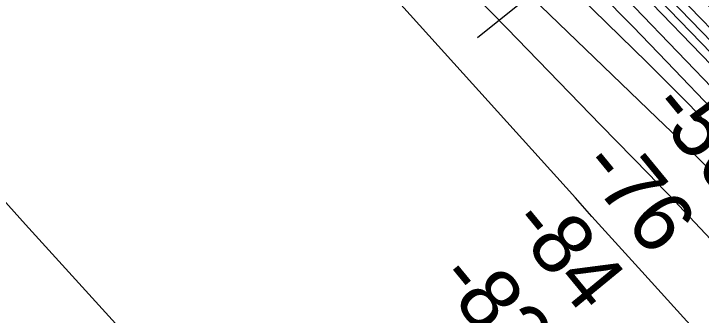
# Model space of a CAD drawing. Extents: x 3887375 to 3925618, y 296674 to 322633.
# Drawn here: x 3897157 to 3897913, y 310569 to 310901 of the extents above; entities that cross this region are included whole.
import ezdxf

# ---------------------------------------------------------------- set-up
doc = ezdxf.new("R2010")
doc.units = 0
for name, color, linetype in [('V-RIVR-EDGE', 7, 'Continuous'), ('V-RIVR-RANG', 7, 'Continuous'), ('V-TOPO-DPTH', 7, 'Continuous'), ('V-TOPO-MAJR', 7, 'Continuous'), ('V-TOPO-MINR', 7, 'Continuous')]:
    doc.layers.add(name, color=color, linetype=linetype)

msp = doc.modelspace()

# ---------------------------------------------------------------- linework, layer by layer
at = {"layer": 'V-RIVR-EDGE'}
msp.add_spline([(3896115.8075614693, 312736.3390653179), (3896123.645504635, 312723.7137947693), (3896129.940618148, 312714.38723340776), (3896135.5673755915, 312703.73218250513), (3896139.52488738, 312690.4209747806), (3896139.83521988, 312681.44174761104), (3896138.156107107, 312674.7951886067), (3896136.8243285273, 312674.1334106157), (3896128.5331916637, 312683.1323720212), (3896119.587677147, 312696.45591364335), (3896111.2998293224, 312706.78500910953), (3896107.31189392, 312707.7924767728), (3896104.980870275, 312706.468098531), (3896104.302647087, 312701.14920680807), (3896107.93009214, 312688.8364218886), (3896111.2365153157, 312681.1799284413), (3896123.505720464, 312667.1830971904), (3896140.7481276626, 312647.188328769), (3896160.9586687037, 312617.2101545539), (3896188.4791912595, 312584.8861560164), (3896210.0404228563, 312563.21803064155), (3896237.5798573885, 312538.54230295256), (3896253.5077534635, 312524.8689603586), (3896271.434139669, 312512.5208182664), (3896287.7019695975, 312501.8394550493), (3896298.990841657, 312494.8282943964), (3896306.951911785, 312486.82775579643), (3896325.8306742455, 312456.1878035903), (3896335.7630999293, 312438.53885949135), (3896350.6917509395, 312424.2029166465), (3896373.5880501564, 312404.5267033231), (3896404.790286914, 312381.8371318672), (3896441.9789492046, 312359.46529324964), (3896468.8746954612, 312343.4370814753), (3896491.127306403, 312332.4083840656), (3896500.092555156, 312327.06564680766), (3896508.385336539, 312318.7317524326), (3896515.338116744, 312306.410744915), (3896528.252654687, 312284.43146478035), (3896534.8720791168, 312271.7787460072), (3896552.796820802, 312258.7655368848), (3896583.0105018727, 312239.73630087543), (3896613.555071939, 312220.041175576), (3896639.772595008, 312198.69407207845), (3896665.320939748, 312175.6859455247), (3896698.518377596, 312152.99144051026), (3896718.435853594, 312138.97569728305), (3896746.973710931, 312114.63003633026), (3896768.2056980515, 312094.2928672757), (3896793.746642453, 312068.29193908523), (3896812.6517172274, 312048.29305936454), (3896828.9006351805, 312029.9634252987), (3896844.471329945, 312006.3148995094), (3896867.3569397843, 311982.3157504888), (3896895.8898635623, 311955.9748884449), (3896948.9817541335, 311909.95370177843), (3896976.5220109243, 311885.61050760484), (3896985.1506148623, 311878.6059250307), (3896997.7729100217, 311872.9216093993), (3897005.414602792, 311870.24242930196), (3897020.0279877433, 311862.8905125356), (3897041.600730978, 311845.87785637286), (3897061.1832066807, 311830.8653348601), (3897070.144344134, 311823.8599300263), (3897078.7655477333, 311813.8625458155), (3897087.703661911, 311797.54620255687), (3897092.32952977, 311785.5634843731), (3897096.9636202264, 311776.906101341), (3897111.2115812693, 311756.25366622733), (3897119.502718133, 311747.2547048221), (3897129.4573448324, 311738.5841656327), (3897149.3698872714, 311722.5732213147), (3897170.9401637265, 311704.5629646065), (3897186.2021705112, 311690.5587330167), (3897201.7810878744, 311670.2355423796), (3897228.6250317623, 311633.25771914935), (3897264.7437346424, 311581.62539797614), (3897279.999163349, 311564.96089826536), (3897305.2100410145, 311539.95839288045), (3897328.427362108, 311515.6258880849), (3897360.94246547, 311485.9498237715), (3897388.807033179, 311458.28047218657), (3897419.340913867, 311434.2624111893), (3897433.937853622, 311420.25982411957), (3897454.4916175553, 311394.60376334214), (3897475.043736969, 311368.2826355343), (3897490.6390995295, 311354.61011520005), (3897505.558705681, 311336.61630368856), (3897515.8253093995, 311319.6316043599), (3897527.761158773, 311305.3030618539), (3897546.6736338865, 311288.2969837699), (3897564.6115317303, 311280.6043108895), (3897578.222382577, 311271.25965981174), (3897592.820966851, 311257.92213977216), (3897613.057820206, 311238.5850380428), (3897630.301049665, 311218.9228031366), (3897644.5547665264, 311200.5981026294), (3897648.867835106, 311196.59701106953), (3897654.8517938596, 311195.91714336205), (3897664.8080650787, 311187.91167120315), (3897681.400205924, 311173.90415057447), (3897695.9881008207, 311156.2436948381), (3897728.1624480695, 311123.2431176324), (3897747.7227227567, 311099.2521912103), (3897753.6811914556, 311088.26378453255), (3897756.6674150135, 311085.5961160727), (3897762.6464402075, 311082.9210472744), (3897779.5678255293, 311067.5825703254), (3897798.4712557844, 311046.91862357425), (3897815.3852407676, 311028.5873449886), (3897831.9773816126, 311014.5798243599), (3897852.225746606, 310999.8981918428), (3897867.8194646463, 310985.56060447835), (3897880.750447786, 310970.231994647), (3897893.9999860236, 310949.2494927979), (3897907.5828800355, 310928.59870220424), (3897922.1641968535, 310908.27797834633), (3897948.0310966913, 310879.615959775), (3897967.2613046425, 310856.6234561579), (3897987.8257579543, 310835.2903310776), (3898011.7139018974, 310813.2839163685), (3898048.5560522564, 310785.25983025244), (3898064.4905264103, 310774.24675578), (3898081.4127339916, 310759.240812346), (3898099.651919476, 310738.91104362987), (3898112.91790291, 310724.5792120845), (3898123.186973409, 310708.5921133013), (3898130.8048206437, 310696.2694612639), (3898136.7723342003, 310688.9389232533), (3898147.3846275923, 310677.2739379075), (3898159.9888330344, 310664.2738849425), (3898168.945036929, 310655.2732790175), (3898196.4672040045, 310623.61434751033), (3898206.0753187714, 310609.291560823), (3898214.03474438, 310600.62595519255), (3898230.2828400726, 310581.9637876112), (3898242.212933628, 310565.3075104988), (3898262.438275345, 310541.3149395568), (3898281.6758836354, 310521.3152375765), (3898296.6020678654, 310505.98169418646), (3898340.4085100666, 310470.29206976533), (3898350.024847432, 310459.2946182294), (3898356.9735163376, 310445.310943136), (3898373.552501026, 310425.98288626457), (3898390.138886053, 310409.64763102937), (3898399.4374905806, 310404.6366050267), (3898413.3808749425, 310395.29113168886), (3898421.6744785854, 310387.2897708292), (3898429.9664377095, 310378.6233429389), (3898436.5792840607, 310363.3103560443), (3898463.4437844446, 310334.64587069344), (3898482.3488592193, 310314.646990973), (3898496.60750964, 310298.31749155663), (3898513.1881388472, 310279.6545017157), (3898535.738748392, 310254.6585744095), (3898547.3461755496, 310241.9935217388), (3898560.27222513, 310224.66971081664), (3898576.512920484, 310203.01474159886), (3898592.1041717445, 310187.679553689), (3898611.3376687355, 310166.01718413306), (3898633.549988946, 310138.6943444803), (3898638.1947687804, 310134.3598971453), (3898642.5144154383, 310133.0190737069), (3898652.1447312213, 310127.67469192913), (3898657.787933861, 310123.6703113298), (3898665.4164704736, 310115.6705949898), (3898676.6880750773, 310101.6762305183), (3898685.971878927, 310090.6796012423), (3898692.6093930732, 310085.342619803), (3898699.247729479, 310080.33817187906), (3898707.868110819, 310070.008254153), (3898714.4850684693, 310056.3579348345), (3898718.4442247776, 310043.7117941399), (3898720.43284779, 310041.04659245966), (3898727.404539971, 310036.3738557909), (3898760.272733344, 310015.0103070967), (3898774.2169399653, 310005.9973672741), (3898785.4943003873, 309994.3307374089), (3898801.4041067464, 309973.3416574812), (3898808.685309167, 309959.3571601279), (3898822.609781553, 309942.36341594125), (3898837.8627434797, 309924.70131568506), (3898844.8253908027, 309916.37071034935), (3898858.7490409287, 309899.04443264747), (3898871.351601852, 309885.3793126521), (3898894.5426106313, 309850.4057353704), (3898899.8541020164, 309846.7347105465), (3898908.4851727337, 309840.7277285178), (3898917.1244660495, 309838.0460816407), (3898920.4440453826, 309835.71012443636), (3898928.060248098, 309822.7224053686), (3898935.3513176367, 309812.7283101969), (3898943.639987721, 309802.7317482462), (3898951.916323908, 309787.747183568), (3898962.852105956, 309772.4235072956), (3898972.4585762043, 309757.4356535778), (3898979.0969126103, 309752.4312056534), (3898987.0694943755, 309749.08613626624), (3898990.7174959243, 309745.0866892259), (3899001.9808779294, 309727.76698960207), (3899013.2565938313, 309715.4352927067), (3899031.16653484, 309696.43648031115), (3899044.7601182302, 309680.1086254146), (3899055.6975447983, 309665.4500161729), (3899064.9797041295, 309653.78831986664), (3899074.589463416, 309640.13060020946), (3899085.5400461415, 309630.79252721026), (3899093.846805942, 309628.11170259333), (3899099.1673421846, 309628.09854643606), (3899103.152810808, 309626.09347822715), (3899108.1161457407, 309616.1051388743), (3899114.7429705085, 309606.44522173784), (3899123.683551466, 309591.1264790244), (3899128.318464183, 309582.8016295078), (3899128.3127083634, 309580.47389490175), (3899127.6196844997, 309569.1693999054), (3899127.9439954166, 309565.84324249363), (3899132.921308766, 309561.5079728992), (3899159.7767642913, 309529.18561888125), (3899190.9559777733, 309497.18510900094), (3899204.881272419, 309480.52389832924), (3899212.171519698, 309470.19726964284), (3899224.775725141, 309457.19721667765), (3899244.679222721, 309437.5284036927), (3899252.6411151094, 309429.86039860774), (3899261.9347860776, 309422.8541715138), (3899272.5585911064, 309415.84465538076), (3899279.51877165, 309406.5164494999), (3899287.4740859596, 309396.18817629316), (3899300.0618462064, 309376.5374530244), (3899311.333450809, 309362.5430885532), (3899327.912435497, 309343.21503168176), (3899342.167796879, 309325.55539820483), (3899360.0728043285, 309304.56138471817), (3899377.311100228, 309282.9039487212), (3899414.4504269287, 309240.5800991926), (3899433.3530349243, 309219.5836189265), (3899447.280796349, 309203.92000880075), (3899464.5256703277, 309184.92284092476), (3899479.112742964, 309166.92985167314), (3899493.3697488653, 309149.9352852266)], degree=3, dxfattribs=at)
at = {"layer": 'V-RIVR-RANG'}
msp.add_line((3898227.0183, 311327.00970000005), (3897667.2314000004, 310874.19779999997), dxfattribs=at)
at = {"layer": 'V-TOPO-DPTH'}
for points in [[(3897933.0211125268, 310787.8658034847), (3897875.352199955, 310848.0056660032), (3897838.062039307, 310886.59594811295), (3897800.5760751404, 310924.99360212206), (3897762.7964056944, 310963.1023139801), (3897724.82093273, 311001.018397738), (3897438.943529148, 311284.2655260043), (3897410.109767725, 311312.9054247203), (3897381.323822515, 311341.5931836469), (3897352.6096016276, 311370.3527328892), (3897323.943196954, 311399.16014234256), (3897320.166705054, 311402.964698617), (3897289.6187896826, 311433.68118554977), (3897259.032038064, 311464.35887769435), (3897228.3870320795, 311494.97837765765), (3897197.703189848, 311525.55908283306), (3896889.6358889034, 311832.0078495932)], [(3896889.6358889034, 311832.0078495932), (3897197.703189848, 311525.55908283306), (3897228.3870320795, 311494.97837765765), (3897259.032038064, 311464.35887769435), (3897289.6187896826, 311433.68118554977), (3897320.166705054, 311402.964698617), (3897323.943196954, 311399.16014234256), (3897352.6096016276, 311370.3527328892), (3897381.323822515, 311341.5931836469), (3897410.109767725, 311312.9054247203), (3897438.943529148, 311284.2655260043), (3897724.82093273, 311001.018397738), (3897762.7964056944, 310963.1023139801), (3897800.5760751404, 310924.99360212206), (3897838.062039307, 310886.59594811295), (3897875.352199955, 310848.0056660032), (3897933.0211125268, 310787.8658034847)], [(3897055.66645031, 311731.69793057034), (3897384.504321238, 311397.2828174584), (3897398.4423529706, 311383.1237302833), (3897412.390591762, 311368.9747162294), (3897426.354141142, 311354.84081185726), (3897440.327897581, 311340.7169806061), (3897521.4598100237, 311258.80247009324), (3897575.9032503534, 311203.6272828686), (3897630.208125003, 311148.3165592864), (3897684.305151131, 311092.802531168), (3897738.263611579, 311037.1529666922), (3897935.605213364, 310832.8612479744)], [(3897055.66645031, 311731.69793057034), (3897384.504321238, 311397.2828174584), (3897398.4423529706, 311383.1237302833), (3897412.390591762, 311368.9747162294), (3897426.354141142, 311354.84081185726), (3897440.327897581, 311340.7169806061), (3897521.4598100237, 311258.80247009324), (3897575.9032503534, 311203.6272828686), (3897630.208125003, 311148.3165592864), (3897684.305151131, 311092.802531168), (3897738.263611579, 311037.1529666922), (3897935.605213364, 310832.8612479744)], [(3897936.962746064, 310857.11974889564), (3897597.197646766, 311207.91602381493), (3897568.947426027, 311237.0184730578), (3897540.6540681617, 311266.07882995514), (3897512.296004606, 311295.0760483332), (3897483.894803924, 311324.03117436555), (3897441.1803384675, 311367.4817488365), (3897434.111722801, 311374.6875392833), (3897427.053381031, 311381.9033579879), (3897420.0104501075, 311389.1342190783), (3897412.9777930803, 311396.37510842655), (3897162.005666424, 311655.33049372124)], [(3897162.005666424, 311655.33049372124), (3897412.9777930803, 311396.37510842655), (3897420.0104501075, 311389.1342190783), (3897427.053381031, 311381.9033579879), (3897434.111722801, 311374.6875392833), (3897441.1803384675, 311367.4817488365), (3897483.894803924, 311324.03117436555), (3897512.296004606, 311295.0760483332), (3897540.6540681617, 311266.07882995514), (3897568.947426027, 311237.0184730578), (3897597.197646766, 311207.91602381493), (3897936.962746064, 310857.11974889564)], [(3897934.2928290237, 310809.75180653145), (3897839.6969165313, 310908.00676582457), (3897778.2792701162, 310971.4430747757), (3897716.6259381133, 311034.6481912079), (3897654.6190777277, 311097.5065188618), (3897592.3765317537, 311160.1336539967), (3897439.5780175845, 311313.0163896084), (3897418.3656240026, 311334.27858219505), (3897397.17871073, 311355.566089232), (3897376.03001792, 311376.8915679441), (3897354.906805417, 311398.2423611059), (3897255.0818033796, 311499.3240481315), (3897192.9470212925, 311561.8939687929)], [(3897192.9470212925, 311561.8939687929), (3897255.0818033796, 311499.3240481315), (3897354.906805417, 311398.2423611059), (3897376.03001792, 311376.8915679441), (3897397.17871073, 311355.566089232), (3897418.3656240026, 311334.27858219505), (3897439.5780175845, 311313.0163896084), (3897592.3765317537, 311160.1336539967), (3897654.6190777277, 311097.5065188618), (3897716.6259381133, 311034.6481912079), (3897778.2792701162, 310971.4430747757), (3897839.6969165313, 310908.00676582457), (3897934.2928290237, 310809.75180653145)]]:
    msp.add_lwpolyline(points, dxfattribs=at)
at = {"layer": 'V-TOPO-MAJR'}
msp.add_lwpolyline([(3897931.7898660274, 310767.2867042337), (3897910.0399879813, 310790.0890724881), (3897896.0508654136, 310804.60263672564), (3897881.96190041, 310819.0175918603), (3897867.7231717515, 310833.28463334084), (3897853.3846006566, 310847.45306571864), (3897588.252824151, 311106.7166516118)], dxfattribs=at)
at = {"layer": 'V-TOPO-MINR'}
for points in [[(3897936.2780472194, 310844.85517807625), (3897668.391228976, 311121.7822332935), (3897627.167979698, 311164.27340968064), (3897585.863018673, 311206.6847752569), (3897544.435490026, 311248.9764246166), (3897502.926249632, 311291.1882631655), (3897440.7409681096, 311354.2433406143), (3897430.2669485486, 311364.87158370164), (3897419.7980824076, 311375.50489682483), (3897409.3369463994, 311386.145815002), (3897398.8809638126, 311396.79180321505), (3896956.268622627, 311847.7749467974)], [(3897933.0211125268, 310787.8658034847), (3897875.352199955, 310848.0056660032), (3897838.062039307, 310886.59594811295), (3897800.5760751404, 310924.99360212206), (3897762.7964056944, 310963.1023139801), (3897724.82093273, 311001.018397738), (3897438.943529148, 311284.2655260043), (3897410.109767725, 311312.9054247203), (3897381.323822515, 311341.5931836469), (3897352.6096016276, 311370.3527328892), (3897323.943196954, 311399.16014234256), (3897320.166705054, 311402.964698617), (3897289.6187896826, 311433.68118554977), (3897259.032038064, 311464.35887769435), (3897228.3870320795, 311494.97837765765), (3897197.703189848, 311525.55908283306), (3896889.6358889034, 311832.0078495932)], [(3897943.1483410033, 310511.80640214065), (3897847.9903000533, 310616.9042899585), (3897829.645970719, 310637.1813346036), (3897811.312624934, 310657.4682969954), (3897792.9957544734, 310677.77013600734), (3897774.6898675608, 310698.08189276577), (3897517.4775192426, 310983.7113643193), (3897477.520256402, 311028.12928793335), (3897437.593629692, 311072.5747042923), (3897397.712957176, 311117.0613597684), (3897357.8629207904, 311161.5755079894), (3897332.4720579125, 311189.9676666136), (3897305.303424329, 311220.27298839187), (3897278.0854503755, 311250.5338218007), (3897250.79346587, 311280.72792265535), (3897223.4521409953, 311310.87753514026), (3897192.5802727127, 311344.8366827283), (3897149.5441557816, 311391.72426742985), (3897106.2122985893, 311438.33426441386), (3897062.4368310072, 311484.5278798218), (3897018.3656231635, 311530.44390751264), (3896791.8293534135, 311764.21580990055)], [(3897935.6677916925, 310716.23784839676), (3897912.1226924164, 310739.80310017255), (3897888.3757101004, 310763.16489851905), (3897864.4941390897, 310786.3910612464), (3897658.4265183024, 310985.0854422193), (3897604.4852625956, 311037.55916231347), (3897550.8568050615, 311090.34785694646), (3897497.697544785, 311143.60901338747), (3897444.851082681, 311197.18514436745), (3897365.2902769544, 311278.56150045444), (3897352.502056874, 311291.7270536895), (3897339.771428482, 311304.94770361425), (3897327.1271876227, 311318.2509985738), (3897314.540538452, 311331.60939022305), (3896942.069907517, 311729.50638343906)], [(3897935.605213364, 310832.8612479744), (3897738.263611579, 311037.1529666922), (3897684.305151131, 311092.802531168), (3897630.208125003, 311148.3165592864), (3897575.9032503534, 311203.6272828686), (3897521.4598100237, 311258.80247009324), (3897440.327897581, 311340.7169806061), (3897426.354141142, 311354.84081185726), (3897412.390591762, 311368.9747162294), (3897398.4423529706, 311383.1237302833), (3897384.504321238, 311397.2828174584), (3897055.66645031, 311731.69793057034)], [(3897936.962746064, 310857.11974889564), (3897597.197646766, 311207.91602381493), (3897568.947426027, 311237.0184730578), (3897540.6540681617, 311266.07882995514), (3897512.296004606, 311295.0760483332), (3897483.894803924, 311324.03117436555), (3897441.1803384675, 311367.4817488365), (3897434.111722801, 311374.6875392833), (3897427.053381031, 311381.9033579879), (3897420.0104501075, 311389.1342190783), (3897412.9777930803, 311396.37510842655), (3897162.005666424, 311655.33049372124)], [(3898098.9670690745, 310465.72809972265), (3897888.5162063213, 310689.7560268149), (3897880.3056187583, 310698.4470910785), (3897872.062571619, 310707.10708370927), (3897863.7708351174, 310715.7204688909), (3897855.4466390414, 310724.30278243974), (3897802.889424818, 310778.1849564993), (3897768.286874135, 310813.70893534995), (3897733.717121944, 310849.26475900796), (3897699.1965674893, 310884.86834987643), (3897664.708811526, 310920.50378555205), (3897363.3014043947, 311232.3725734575), (3897338.9969795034, 311257.59959952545), (3897314.745477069, 311282.877240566), (3897290.5733583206, 311308.2308040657), (3897266.4541620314, 311333.63498253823), (3897192.8851213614, 311411.3672277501), (3897131.7921097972, 311475.45349548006), (3897070.393817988, 311539.2438048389), (3897008.537605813, 311602.590176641)], [(3897934.2928290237, 310809.75180653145), (3897839.6969165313, 310908.00676582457), (3897778.2792701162, 310971.4430747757), (3897716.6259381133, 311034.6481912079), (3897654.6190777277, 311097.5065188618), (3897592.3765317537, 311160.1336539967), (3897439.5780175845, 311313.0163896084), (3897418.3656240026, 311334.27858219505), (3897397.17871073, 311355.566089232), (3897376.03001792, 311376.8915679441), (3897354.906805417, 311398.2423611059), (3897255.0818033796, 311499.3240481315), (3897192.9470212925, 311561.8939687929)], [(3897962.807013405, 310843.72358110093), (3897524.603543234, 311295.664832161), (3897509.581251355, 311311.1316539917), (3897494.541401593, 311326.5813545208), (3897479.475215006, 311342.00537309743), (3897464.3914705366, 311357.4122703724), (3897441.6398301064, 311380.61171733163), (3897437.926039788, 311384.41312078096), (3897434.2219857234, 311388.2239515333), (3897430.5325360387, 311392.0489232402), (3897426.852822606, 311395.8833222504), (3897356.7489544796, 311469.2144084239), (3897318.134412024, 311509.82452472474), (3897279.666263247, 311550.5721031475)], [(3896624.2792615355, 311180.59799790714), (3896782.849158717, 311054.71805636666), (3896798.655281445, 311042.24681396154), (3896814.5103683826, 311029.8385215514), (3896830.438901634, 311017.5246541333), (3896846.4163990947, 311005.27373670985), (3896853.670175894, 310999.7459680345), (3896865.8835564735, 310990.10307955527), (3896877.8656279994, 310980.19016474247), (3896889.500735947, 310969.87221042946), (3896900.904534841, 310959.28422978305), (3896917.399208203, 310943.4340647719), (3896920.3549057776, 310940.5418320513), (3896923.2748839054, 310937.61460888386), (3896926.141282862, 310934.6349000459), (3896928.971962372, 310931.6202007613), (3897005.7926328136, 310848.30364568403), (3897046.953713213, 310803.55581016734), (3897088.0439620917, 310758.7431810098), (3897129.027963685, 310713.83336139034), (3897169.941133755, 310668.8587481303), (3897433.869261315, 310378.03941434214)]]:
    msp.add_lwpolyline(points, dxfattribs=at)

# ---------------------------------------------------------------- texts
at = {"layer": 'V-RIVR-RANG'}
for s, p in [('-56', (3897854.093660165, 310796.240648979)), ('-76', (3897777.674351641, 310731.72875812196)), ('-84', (3897700.083903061, 310668.6435732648)), ('-83', (3897620.4830715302, 310608.0041701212))]:
    msp.add_text(s, height=67.00000000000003, rotation=309.40552777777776, dxfattribs=at).set_placement(p)

doc.saveas('drawing.dxf')
